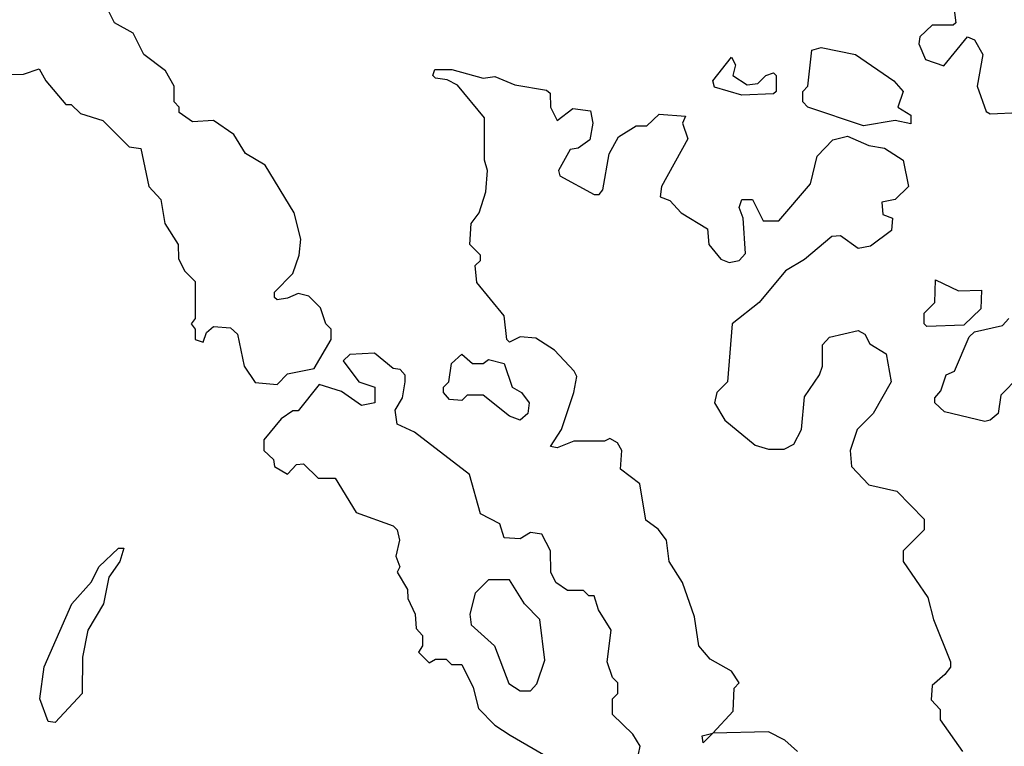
# Model space of a CAD drawing. Extents: x 2889633 to 3052318, y 540750 to 918690.
# Tile 453 of 656: x 2976808 to 2978672, y 809605 to 810981. Entities that reach past the tile are written whole.
import ezdxf

# ---------------------------------------------------------------- set-up
doc = ezdxf.new("R2010")
doc.units = 0

msp = doc.modelspace()

# ---------------------------------------------------------------- linework, layer by layer
at = {"layer": '0CON02XD'}
for points in [[(2978572.5, 811035), (2978580, 810975), (2978575, 810970), (2978535, 810970), (2978511.7, 810948.3), (2978510, 810935), (2978522.5, 810905), (2978557, 810893), (2978601.7, 810948.3), (2978615, 810942.5), (2978631.2, 810915), (2978620, 810855), (2978637, 810807), (2978645, 810802.5), (2978700, 810805)], [(2977295, 810290), (2977315, 810310), (2977365, 810320), (2977397.5, 810375), (2977397.5, 810395), (2977387.5, 810405), (2977377.5, 810435), (2977355, 810457.5), (2977335, 810462.5), (2977315, 810453.3), (2977295, 810450), (2977290, 810455), (2977290, 810465), (2977325, 810500), (2977336.7, 810535), (2977340, 810565), (2977327.5, 810615), (2977272.5, 810705), (2977235, 810727.5), (2977213, 810763), (2977175, 810790), (2977135, 810787.5), (2977110, 810805), (2977110, 810815), (2977100, 810825), (2977100, 810855), (2977083.6, 810883.6), (2977042.5, 810915), (2977022.5, 810955), (2976987.5, 810975), (2976977.5, 810995)], [(2978405, 810780), (2978300, 810815), (2978290, 810825), (2978290, 810845), (2978300, 810855), (2978307, 810923), (2978325, 810928), (2978390, 810915), (2978462.5, 810865), (2978480, 810845), (2978470, 810815), (2978495, 810800), (2978495, 810783.3), (2978465, 810790), (2978405, 810780)], [(2978175, 810837.5), (2978123, 810853), (2978120, 810865), (2978155, 810910), (2978162.5, 810895), (2978157.5, 810875), (2978185, 810857.5), (2978205, 810860), (2978220, 810875), (2978235, 810880), (2978240, 810875), (2978240, 810845), (2978235, 810840), (2978175, 810837.5)], [(2976747, 810877), (2976815, 810877.5), (2976845, 810887.5), (2976857.5, 810865), (2976895, 810820), (2976905, 810820), (2976923, 810803), (2976965, 810790), (2977015, 810740), (2977037, 810737), (2977052.5, 810665), (2977075, 810640), (2977082.5, 810595), (2977107.5, 810555), (2977108.3, 810528.3), (2977120, 810505), (2977140, 810485), (2977140, 810415), (2977132.5, 810405), (2977140, 810395), (2977140, 810375), (2977155, 810370), (2977161.7, 810388.3), (2977175, 810400), (2977207, 810397), (2977220, 810385), (2977232.5, 810325), (2977253.6, 810293.6), (2977295, 810290)], [(2978280, 809595), (2978256.4, 809616.4), (2978225, 809632.5), (2978120, 809630), (2978101.7, 809611.7), (2978100, 809625), (2978120, 809630), (2978158.3, 809671.7), (2978160, 809715), (2978170, 809725), (2978155, 809747.5), (2978115, 809770), (2978093.3, 809795), (2978085, 809850), (2978062.5, 809915), (2978037.5, 809955), (2978032.5, 809995), (2978016.4, 810016.4), (2977993, 810033), (2977981.7, 810101.7), (2977945, 810130), (2977947.5, 810165), (2977939.3, 810179.3), (2977925, 810187.5), (2977915, 810182.5), (2977857, 810183), (2977825, 810170), (2977812.5, 810172.5), (2977833.3, 810205), (2977856.7, 810275), (2977862.5, 810305), (2977857.5, 810315), (2977820, 810355), (2977785, 810377.5), (2977755, 810380), (2977735, 810370), (2977730, 810375), (2977725, 810420), (2977673, 810483), (2977670, 810515), (2977680, 810525), (2977680, 810535), (2977660, 810555), (2977662.5, 810595), (2977677.5, 810615), (2977690, 810655), (2977693.3, 810695), (2977687.5, 810715), (2977687.5, 810795), (2977636.4, 810856.4), (2977617, 810867), (2977595, 810870), (2977590, 810875), (2977593.6, 810886.4), (2977626.1, 810886.1), (2977685, 810870), (2977707, 810873), (2977745, 810857.5), (2977805, 810847.5), (2977811.7, 810841.7), (2977812.5, 810815), (2977825, 810790), (2977855, 810812.5), (2977888.3, 810808.3), (2977892.5, 810785), (2977887, 810753), (2977865, 810737.5), (2977850, 810735), (2977827.5, 810695), (2977830, 810685), (2977895, 810650), (2977905, 810650), (2977911.7, 810658.3), (2977923.6, 810726.4), (2977941.2, 810758.8), (2977975, 810780), (2977995, 810780), (2978018.3, 810801.7), (2978068.3, 810798.3), (2978062.5, 810785), (2978072.5, 810755), (2978022.5, 810665), (2978020, 810645), (2978038.3, 810638.3), (2978060, 810615), (2978110, 810585), (2978112.5, 810555), (2978135, 810527.5), (2978150.7, 810520.7), (2978170, 810525), (2978181.7, 810538.3), (2978177.5, 810605), (2978170, 810625), (2978175, 810640), (2978195, 810640), (2978215, 810600), (2978245, 810600), (2978305, 810670), (2978317.5, 810722.5), (2978347, 810753), (2978375, 810760), (2978415, 810742.5), (2978445, 810737.5), (2978480, 810715), (2978490, 810665), (2978465, 810640), (2978440, 810635), (2978441.7, 810611.7), (2978460, 810605), (2978458.3, 810581.7), (2978418.3, 810551.7), (2978395, 810547.5), (2978361.7, 810571.7), (2978345, 810570), (2978293.6, 810526.4), (2978257.5, 810505), (2978207.5, 810445), (2978156.7, 810405), (2978147.5, 810295), (2978127.5, 810275), (2978123.3, 810255), (2978142.3, 810222.3), (2978200, 810175), (2978225, 810167.5), (2978255, 810167.5), (2978273, 810177), (2978287.5, 810205), (2978293.6, 810266.4), (2978321.7, 810308.3), (2978327.5, 810325), (2978327.5, 810365), (2978340.7, 810379.3), (2978395, 810392.5), (2978407.5, 810385), (2978417, 810367), (2978448.3, 810348.3), (2978457.5, 810295), (2978423.3, 810235), (2978393.3, 810205), (2978380, 810165), (2978382.5, 810135), (2978415, 810100), (2978468.3, 810088.3), (2978520, 810035), (2978520, 810015), (2978480, 809975), (2978480, 809955), (2978527, 809887), (2978537.5, 809845), (2978570, 809765), (2978570, 809755), (2978559.3, 809740.7), (2978535, 809720), (2978533, 809693), (2978550, 809675), (2978550, 809655), (2978592.5, 809595)], [(2978525, 810400), (2978520, 810405), (2978520, 810425), (2978540, 810445), (2978541.7, 810488.3), (2978585, 810467.5), (2978628.3, 810468.3), (2978627, 810433), (2978595, 810402.5), (2978525, 810400)], [(2978635, 810220), (2978558.3, 810238.3), (2978540, 810255), (2978540, 810265), (2978551.7, 810278.3), (2978561.7, 810308.3), (2978577.5, 810315), (2978605, 810380), (2978615, 810390), (2978668.3, 810401.7), (2978680, 810415)], [(2977970, 809545), (2977982.5, 809605), (2977968.3, 809628.3), (2977930, 809665), (2977930, 809695), (2977940, 809705), (2977940, 809725), (2977930, 809735), (2977920, 809765), (2977927.5, 809825), (2977903.3, 809863.3), (2977895, 809890), (2977885, 809890), (2977875, 809900), (2977845, 809900), (2977822.5, 809915), (2977813.3, 809935), (2977812.5, 809975), (2977796.4, 810006.4), (2977775, 810010), (2977755, 809997.5), (2977725, 810000), (2977716.4, 810026.4), (2977680, 810045), (2977659.3, 810119.3), (2977555, 810200), (2977522.5, 810215), (2977518.3, 810241.7), (2977532.5, 810265), (2977537.5, 810295), (2977537.5, 810307.5), (2977528.3, 810318.3), (2977515, 810320), (2977479.3, 810349.3), (2977433, 810347), (2977420, 810335), (2977450, 810295), (2977480, 810285), (2977480, 810255), (2977455, 810250), (2977417, 810277), (2977375, 810290), (2977335, 810240), (2977325, 810240), (2977302.5, 810225), (2977270, 810185), (2977270, 810165), (2977288.3, 810148.3), (2977290, 810135), (2977315, 810120), (2977331.7, 810138.3), (2977345, 810140), (2977372.5, 810112.5), (2977405, 810112.5), (2977445, 810047.5), (2977515, 810022.5), (2977522.5, 810015), (2977526.7, 809995), (2977520, 809965), (2977527.5, 809945), (2977522.5, 809935), (2977541.7, 809901.7), (2977542.5, 809885), (2977556.7, 809855), (2977558.3, 809828.3), (2977570, 809815), (2977570, 809795), (2977563, 809783), (2977583, 809763), (2977595, 809770), (2977615, 809770), (2977625, 809760), (2977645, 809760), (2977666.4, 809716.4), (2977676.4, 809676.4), (2977707.5, 809645), (2977736.4, 809626.4), (2977799.3, 809589.3)], [(2977755, 810222.5), (2977735, 810230), (2977685, 810270), (2977655, 810270), (2977645, 810260), (2977621.7, 810261.7), (2977610, 810275), (2977610, 810285), (2977620, 810295), (2977625, 810330), (2977645, 810347.5), (2977665, 810330), (2977685, 810330), (2977695, 810337.5), (2977725, 810330), (2977740, 810285), (2977757.5, 810275), (2977772.5, 810255), (2977770, 810235), (2977755, 810222.5)], [(2978700, 810305), (2978665, 810270), (2978660, 810235), (2978645, 810222.5), (2978635, 810220)], [(2976875, 809650), (2976861.7, 809651.7), (2976846.2, 809695), (2976854.4, 809755.6), (2976906.7, 809875), (2976943.6, 809916.4), (2976957.5, 809945), (2976995, 809980), (2977005, 809980), (2976997.5, 809955), (2976976.7, 809925), (2976966.7, 809875), (2976936.7, 809825), (2976926.4, 809773.6), (2976926.2, 809705), (2976875, 809650)], [(2977775, 809710), (2977787, 809723), (2977801.7, 809768.3), (2977792.5, 809845), (2977763.3, 809875), (2977735, 809920), (2977695, 809920), (2977670, 809895), (2977660, 809855), (2977662.5, 809835), (2977706.7, 809795), (2977733.6, 809723.6), (2977755, 809710), (2977775, 809710)]]:
    msp.add_lwpolyline(points, dxfattribs=at)

doc.saveas('drawing.dxf')
